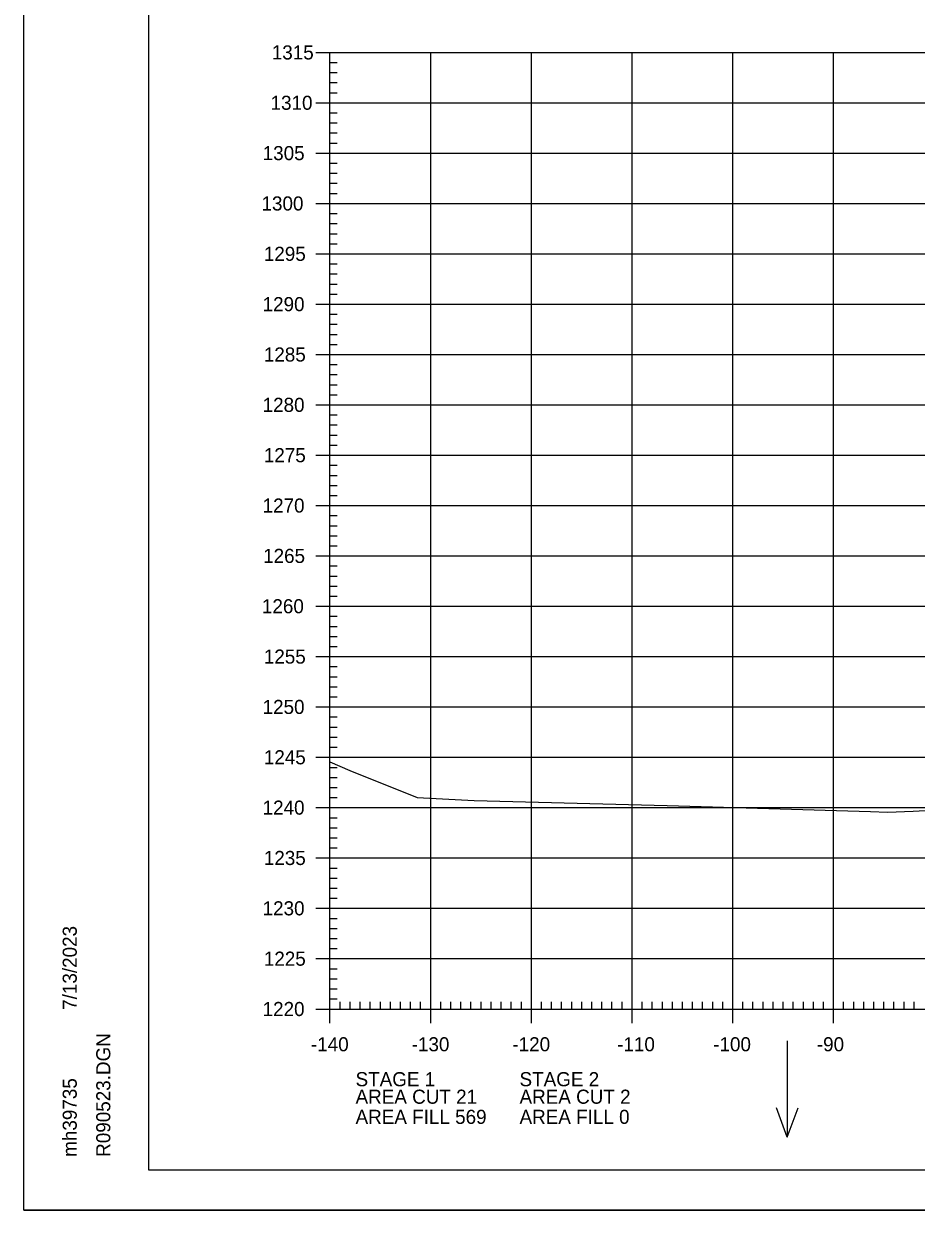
# Model space of a CAD drawing. Extents: x 1406028 to 1412453, y 321733 to 325986.
# Drawn here: x 1406419.5 to 1406508.1, y 324706.1 to 324823.9 of the extents above; entities that cross this region are included whole.
import ezdxf

# ---------------------------------------------------------------- set-up
doc = ezdxf.new("R2010")
doc.units = 0
for name, color, linetype in [('R_Axis', 7, 'Continuous'), ('R_Axis Annot', 7, 'Continuous'), ('R_Border', 7, 'Continuous'), ('R_Exist Surface', 7, 'Continuous'), ('R_Grid', 7, 'Continuous'), ('R_No Plot', 7, 'Continuous'), ('R_Water Annot', 7, 'Continuous')]:
    doc.layers.add(name, color=color, linetype=linetype)

msp = doc.modelspace()

# ---------------------------------------------------------------- linework, layer by layer
at = {"layer": 'R_Axis'}
for p, q in [((1406448.49, 324821.05), (1406451.29, 324821.05)), ((1406449.89, 324726.05), (1406449.89, 324821.05)), ((1406449.89, 324820.05), (1406450.59, 324820.05)), ((1406449.89, 324819.05), (1406450.59, 324819.05)), ((1406449.89, 324818.05), (1406450.59, 324818.05)), ((1406449.89, 324817.05), (1406450.59, 324817.05)), ((1406448.49, 324816.05), (1406451.29, 324816.05)), ((1406449.89, 324815.05), (1406450.59, 324815.05)), ((1406449.89, 324814.05), (1406450.59, 324814.05)), ((1406449.89, 324813.05), (1406450.59, 324813.05)), ((1406449.89, 324812.05), (1406450.59, 324812.05)), ((1406448.49, 324811.05), (1406451.29, 324811.05)), ((1406449.89, 324810.05), (1406450.59, 324810.05)), ((1406449.89, 324809.05), (1406450.59, 324809.05)), ((1406449.89, 324808.05), (1406450.59, 324808.05)), ((1406449.89, 324807.05), (1406450.59, 324807.05)), ((1406448.49, 324806.05), (1406451.29, 324806.05)), ((1406449.89, 324805.05), (1406450.59, 324805.05)), ((1406449.89, 324804.05), (1406450.59, 324804.05)), ((1406449.89, 324803.05), (1406450.59, 324803.05)), ((1406449.89, 324802.05), (1406450.59, 324802.05)), ((1406448.49, 324801.05), (1406451.29, 324801.05)), ((1406449.89, 324800.05), (1406450.59, 324800.05)), ((1406449.89, 324799.05), (1406450.59, 324799.05)), ((1406449.89, 324798.05), (1406450.59, 324798.05)), ((1406449.89, 324797.05), (1406450.59, 324797.05)), ((1406448.49, 324796.05), (1406451.29, 324796.05)), ((1406449.89, 324795.05), (1406450.59, 324795.05)), ((1406449.89, 324794.05), (1406450.59, 324794.05)), ((1406449.89, 324793.05), (1406450.59, 324793.05)), ((1406449.89, 324792.05), (1406450.59, 324792.05)), ((1406448.49, 324791.05), (1406451.29, 324791.05)), ((1406449.89, 324790.05), (1406450.59, 324790.05)), ((1406449.89, 324789.05), (1406450.59, 324789.05)), ((1406449.89, 324788.05), (1406450.59, 324788.05)), ((1406449.89, 324787.05), (1406450.59, 324787.05)), ((1406448.49, 324786.05), (1406451.29, 324786.05)), ((1406449.89, 324785.05), (1406450.59, 324785.05)), ((1406449.89, 324784.05), (1406450.59, 324784.05)), ((1406449.89, 324783.05), (1406450.59, 324783.05)), ((1406449.89, 324782.05), (1406450.59, 324782.05)), ((1406448.49, 324781.05), (1406451.29, 324781.05)), ((1406449.89, 324780.05), (1406450.59, 324780.05)), ((1406449.89, 324779.05), (1406450.59, 324779.05)), ((1406449.89, 324778.05), (1406450.59, 324778.05)), ((1406449.89, 324777.05), (1406450.59, 324777.05)), ((1406448.49, 324776.05), (1406451.29, 324776.05)), ((1406449.89, 324775.05), (1406450.59, 324775.05)), ((1406449.89, 324774.05), (1406450.59, 324774.05)), ((1406449.89, 324773.05), (1406450.59, 324773.05)), ((1406449.89, 324772.05), (1406450.59, 324772.05)), ((1406448.49, 324771.05), (1406451.29, 324771.05)), ((1406449.89, 324770.05), (1406450.59, 324770.05)), ((1406449.89, 324769.05), (1406450.59, 324769.05)), ((1406449.89, 324768.05), (1406450.59, 324768.05)), ((1406449.89, 324767.05), (1406450.59, 324767.05)), ((1406448.49, 324766.05), (1406451.29, 324766.05)), ((1406449.89, 324765.05), (1406450.59, 324765.05)), ((1406449.89, 324764.05), (1406450.59, 324764.05)), ((1406449.89, 324763.05), (1406450.59, 324763.05)), ((1406449.89, 324762.05), (1406450.59, 324762.05)), ((1406448.49, 324761.05), (1406451.29, 324761.05)), ((1406449.89, 324760.05), (1406450.59, 324760.05)), ((1406449.89, 324759.05), (1406450.59, 324759.05)), ((1406449.89, 324758.05), (1406450.59, 324758.05)), ((1406449.89, 324757.05), (1406450.59, 324757.05)), ((1406448.49, 324756.05), (1406451.29, 324756.05)), ((1406449.89, 324755.05), (1406450.59, 324755.05)), ((1406449.89, 324754.05), (1406450.59, 324754.05)), ((1406449.89, 324753.05), (1406450.59, 324753.05)), ((1406448.49, 324751.05), (1406451.29, 324751.05)), ((1406449.89, 324752.05), (1406450.59, 324752.05)), ((1406449.89, 324750.05), (1406450.59, 324750.05)), ((1406449.89, 324749.05), (1406450.59, 324749.05)), ((1406449.89, 324748.05), (1406450.59, 324748.05)), ((1406449.89, 324747.05), (1406450.59, 324747.05)), ((1406448.49, 324746.05), (1406451.29, 324746.05)), ((1406449.89, 324745.05), (1406450.59, 324745.05)), ((1406449.89, 324744.05), (1406450.59, 324744.05)), ((1406449.89, 324743.05), (1406450.59, 324743.05)), ((1406449.89, 324742.05), (1406450.59, 324742.05)), ((1406448.49, 324741.05), (1406451.29, 324741.05)), ((1406449.89, 324740.05), (1406450.59, 324740.05)), ((1406449.89, 324739.05), (1406450.59, 324739.05)), ((1406449.89, 324738.05), (1406450.59, 324738.05)), ((1406449.89, 324737.05), (1406450.59, 324737.05)), ((1406448.49, 324736.05), (1406451.29, 324736.05)), ((1406449.89, 324735.05), (1406450.59, 324735.05)), ((1406449.89, 324734.05), (1406450.59, 324734.05)), ((1406449.89, 324733.05), (1406450.59, 324733.05)), ((1406448.49, 324731.05), (1406451.29, 324731.05)), ((1406449.89, 324732.05), (1406450.59, 324732.05)), ((1406449.89, 324730.05), (1406450.59, 324730.05)), ((1406449.89, 324729.05), (1406450.59, 324729.05)), ((1406449.89, 324728.05), (1406450.59, 324728.05)), ((1406449.89, 324724.65), (1406449.89, 324727.45)), ((1406449.89, 324727.05), (1406450.59, 324727.05)), ((1406450.89, 324726.05), (1406450.89, 324726.75)), ((1406451.89, 324726.05), (1406451.89, 324726.75)), ((1406452.89, 324726.05), (1406452.89, 324726.75)), ((1406453.89, 324726.05), (1406453.89, 324726.75)), ((1406454.89, 324726.05), (1406454.89, 324726.75)), ((1406455.89, 324726.05), (1406455.89, 324726.75)), ((1406456.89, 324726.05), (1406456.89, 324726.75)), ((1406457.89, 324726.05), (1406457.89, 324726.75)), ((1406458.89, 324726.05), (1406458.89, 324726.75)), ((1406459.89, 324724.65), (1406459.89, 324727.45)), ((1406460.89, 324726.05), (1406460.89, 324726.75)), ((1406461.89, 324726.05), (1406461.89, 324726.75)), ((1406462.89, 324726.05), (1406462.89, 324726.75)), ((1406463.89, 324726.05), (1406463.89, 324726.75)), ((1406464.89, 324726.05), (1406464.89, 324726.75)), ((1406465.89, 324726.05), (1406465.89, 324726.75)), ((1406466.89, 324726.05), (1406466.89, 324726.75)), ((1406467.89, 324726.05), (1406467.89, 324726.75)), ((1406468.89, 324726.05), (1406468.89, 324726.75)), ((1406469.89, 324724.65), (1406469.89, 324727.45)), ((1406470.89, 324726.05), (1406470.89, 324726.75)), ((1406471.89, 324726.05), (1406471.89, 324726.75)), ((1406472.89, 324726.05), (1406472.89, 324726.75)), ((1406473.89, 324726.05), (1406473.89, 324726.75)), ((1406474.89, 324726.05), (1406474.89, 324726.75)), ((1406475.89, 324726.05), (1406475.89, 324726.75)), ((1406476.89, 324726.05), (1406476.89, 324726.75)), ((1406477.89, 324726.05), (1406477.89, 324726.75)), ((1406478.89, 324726.05), (1406478.89, 324726.75)), ((1406479.89, 324724.65), (1406479.89, 324727.45)), ((1406480.89, 324726.05), (1406480.89, 324726.75)), ((1406481.89, 324726.05), (1406481.89, 324726.75)), ((1406482.89, 324726.05), (1406482.89, 324726.75)), ((1406483.89, 324726.05), (1406483.89, 324726.75)), ((1406484.89, 324726.05), (1406484.89, 324726.75)), ((1406485.89, 324726.05), (1406485.89, 324726.75)), ((1406486.89, 324726.05), (1406486.89, 324726.75)), ((1406487.89, 324726.05), (1406487.89, 324726.75)), ((1406488.89, 324726.05), (1406488.89, 324726.75)), ((1406489.89, 324724.65), (1406489.89, 324727.45)), ((1406490.89, 324726.05), (1406490.89, 324726.75)), ((1406491.89, 324726.05), (1406491.89, 324726.75)), ((1406492.89, 324726.05), (1406492.89, 324726.75)), ((1406493.89, 324726.05), (1406493.89, 324726.75)), ((1406494.89, 324726.05), (1406494.89, 324726.75)), ((1406495.89, 324726.05), (1406495.89, 324726.75)), ((1406496.89, 324726.05), (1406496.89, 324726.75)), ((1406497.89, 324726.05), (1406497.89, 324726.75)), ((1406498.89, 324726.05), (1406498.89, 324726.75)), ((1406499.89, 324724.65), (1406499.89, 324727.45)), ((1406500.89, 324726.05), (1406500.89, 324726.75)), ((1406501.89, 324726.05), (1406501.89, 324726.75)), ((1406502.89, 324726.05), (1406502.89, 324726.75)), ((1406503.89, 324726.05), (1406503.89, 324726.75)), ((1406504.89, 324726.05), (1406504.89, 324726.75)), ((1406505.89, 324726.05), (1406505.89, 324726.75)), ((1406506.89, 324726.05), (1406506.89, 324726.75)), ((1406507.89, 324726.05), (1406507.89, 324726.75)), ((1406448.49, 324726.05), (1406451.29, 324726.05)), ((1406449.89, 324726.05), (1406729.89, 324726.05))]:
    msp.add_line(p, q, dxfattribs=at)
at = {"layer": 'R_Border'}
for p, q in [((1406431.89, 324710.05), (1406431.89, 324915.51)), ((1406431.89, 324710.05), (1406431.89, 324710.05)), ((1406748.07, 324710.05), (1406431.89, 324710.05))]:
    msp.add_line(p, q, dxfattribs=at)
at = {"layer": 'R_Exist Surface'}
msp.add_lwpolyline([(1406449.89, 324750.59), (1406451.87, 324749.73), (1406458.55, 324747.04), (1406464.2, 324746.77), (1406483.37, 324746.26), (1406503.55, 324745.68), (1406505.24, 324745.61), (1406507.79, 324745.71), (1406519.13, 324746.33)], dxfattribs=at)
at = {"layer": 'R_Grid'}
for p, q in [((1406449.89, 324821.05), (1406729.89, 324821.05)), ((1406449.89, 324726.05), (1406449.89, 324821.05)), ((1406459.89, 324726.05), (1406459.89, 324821.05)), ((1406469.89, 324726.05), (1406469.89, 324821.05)), ((1406479.89, 324726.05), (1406479.89, 324821.05)), ((1406489.89, 324726.05), (1406489.89, 324821.05)), ((1406499.89, 324726.05), (1406499.89, 324821.05)), ((1406449.89, 324816.05), (1406729.89, 324816.05)), ((1406449.89, 324811.05), (1406729.89, 324811.05)), ((1406449.89, 324806.05), (1406729.89, 324806.05)), ((1406449.89, 324801.05), (1406729.89, 324801.05)), ((1406449.89, 324796.05), (1406729.89, 324796.05)), ((1406449.89, 324791.05), (1406729.89, 324791.05)), ((1406449.89, 324786.05), (1406729.89, 324786.05)), ((1406449.89, 324781.05), (1406729.89, 324781.05)), ((1406449.89, 324776.05), (1406729.89, 324776.05)), ((1406449.89, 324771.05), (1406729.89, 324771.05)), ((1406449.89, 324766.05), (1406729.89, 324766.05)), ((1406449.89, 324761.05), (1406729.89, 324761.05)), ((1406449.89, 324756.05), (1406729.89, 324756.05)), ((1406449.89, 324751.05), (1406729.89, 324751.05)), ((1406449.89, 324746.05), (1406729.89, 324746.05)), ((1406449.89, 324741.05), (1406729.89, 324741.05)), ((1406449.89, 324736.05), (1406729.89, 324736.05)), ((1406449.89, 324731.05), (1406729.89, 324731.05)), ((1406449.89, 324726.05), (1406729.89, 324726.05))]:
    msp.add_line(p, q, dxfattribs=at)
at = {"layer": 'R_No Plot'}
msp.add_line((1406419.49, 324706.07), (1406752.82, 324706.07), dxfattribs=at)
for points in [[(1406419.48, 324919.4), (1406752.82, 324919.4), (1406752.82, 324706.06), (1406419.48, 324706.06)], [(1406665.81, 324915.51), (1406685.43, 324915.51), (1406685.43, 324905.63), (1406701.54, 324905.63), (1406724.74, 324905.63), (1406724.74, 324881.29), (1406748.07, 324881.29), (1406748.07, 324710.05), (1406431.89, 324710.05), (1406431.89, 324915.51)]]:
    msp.add_lwpolyline(points, close=True, dxfattribs=at)
at = {"layer": 'R_Water Annot'}
for p, q in [((1406495.3, 324722.89), (1406495.3, 324713.32)), ((1406495.3, 324713.32), (1406494.23, 324716.25)), ((1406495.3, 324713.32), (1406496.37, 324716.25))]:
    msp.add_line(p, q, dxfattribs=at)

# ---------------------------------------------------------------- texts
at = {"layer": 'R_Axis Annot'}
for s, p in [('1315', (1406444.11, 324820.35)), ('1310', (1406443.99, 324815.35)), ('1305', (1406443.21, 324810.35)), ('1300', (1406443.09, 324805.35)), ('1295', (1406443.32, 324800.35)), ('1290', (1406443.2, 324795.35)), ('1285', (1406443.32, 324790.35)), ('1280', (1406443.2, 324785.35)), ('1275', (1406443.32, 324780.35)), ('1270', (1406443.2, 324775.35)), ('1265', (1406443.25, 324770.35)), ('1260', (1406443.13, 324765.35)), ('1255', (1406443.32, 324760.35)), ('1250', (1406443.2, 324755.35)), ('1245', (1406443.32, 324750.35)), ('1240', (1406443.2, 324745.35)), ('1235', (1406443.32, 324740.35)), ('1230', (1406443.2, 324735.35)), ('1225', (1406443.32, 324730.35)), ('1220', (1406443.2, 324725.35)), ('-140', (1406448, 324721.85)), ('-130', (1406458, 324721.85)), ('-120', (1406468, 324721.85)), ('-110', (1406478.4, 324721.85)), ('-100', (1406487.94, 324721.85)), ('-90', (1406498.23, 324721.85)), ('STAGE 1', (1406452.43, 324718.38)), ('STAGE 2', (1406468.71, 324718.38)), ('AREA CUT 21', (1406452.43, 324716.64)), ('AREA CUT 2', (1406468.71, 324716.64)), ('AREA FILL 569', (1406452.43, 324714.64)), ('AREA FILL 0', (1406468.71, 324714.64))]:
    msp.add_text(s, height=1.4, dxfattribs=at).set_placement(p)
at = {"layer": 'R_Border'}
for s, p in [('7/13/2023', (1406424.75, 324725.97)), ('R090523.DGN', (1406428.08, 324711.37)), ('mh39735', (1406424.75, 324711.37))]:
    msp.add_text(s, height=1.4, rotation=90, dxfattribs=at).set_placement(p)
at = {"layer": 'R_No Plot'}
for p in [(1406458.51, 324746.99), (1406483.33, 324746.21), (1406505.2, 324745.56)]:
    msp.add_text('+', height=0.1, dxfattribs=at).set_placement(p)

doc.saveas('drawing.dxf')
